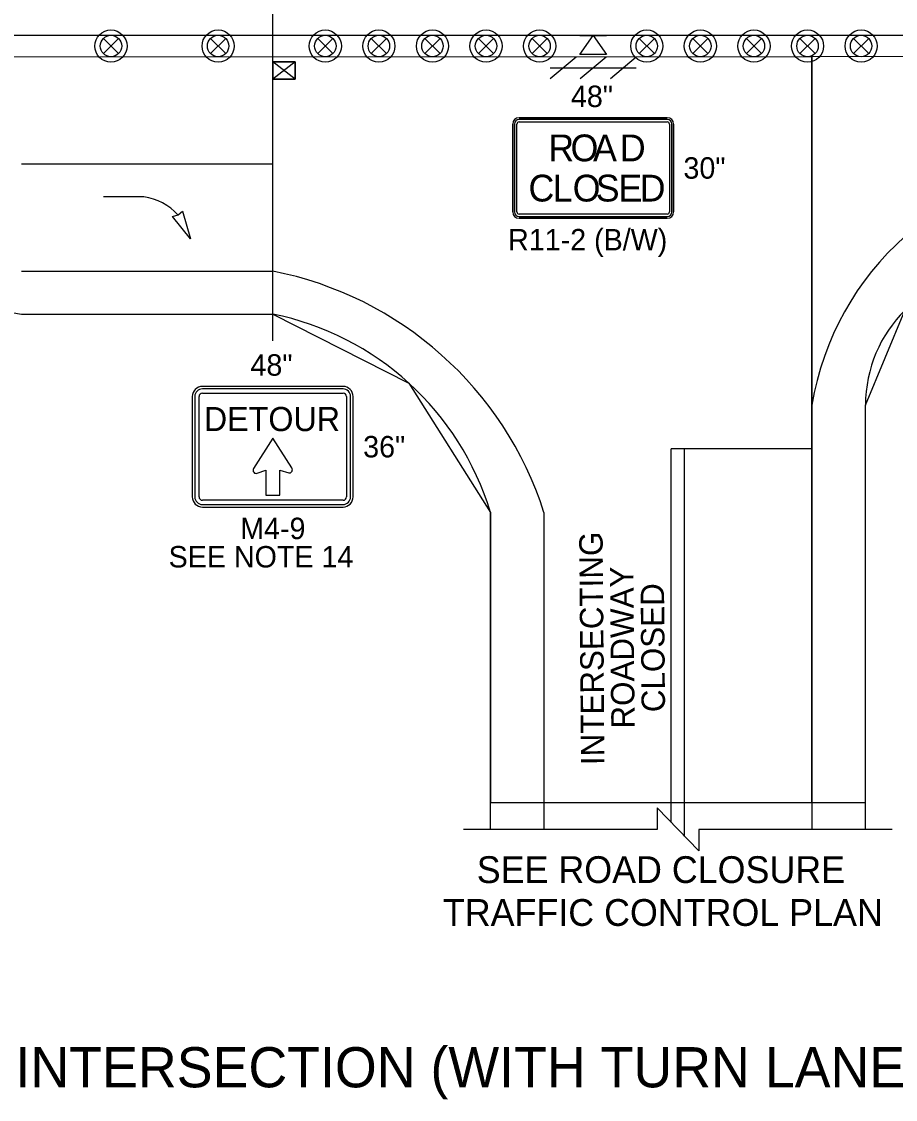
# Model space of a CAD drawing. Extents: x 99958 to 100176, y 99935 to 100011.
# Drawn here: x 100069.587 to 100072.196, y 100001.6 to 100004.818 of the extents above; entities that cross this region are included whole.
import ezdxf

# ---------------------------------------------------------------- set-up
doc = ezdxf.new("R2010")
doc.units = 0
for name, color, linetype in [('RD_ED_ShoulderPavedEdge', 7, 'Continuous'), ('RD_MK_LineDblYellowCenter', 7, 'Continuous'), ('RD_MK_LineEdgeWhite', 7, 'Continuous'), ('RD_MK_LineEdgeYellow', 7, 'Continuous'), ('RD_MK_LineLane', 7, 'Continuous'), ('RD_MK_LineStop', 7, 'Continuous'), ('SH_DE_DetailBody1Text', 7, 'Continuous'), ('SH_DE_DetailHeading2Text', 7, 'Continuous'), ('TR_SN_ConstructionSigns', 7, 'Continuous'), ('TR_WZ_ArrowLeftStrRightTurn', 7, 'Continuous'), ('TR_WZ_BarricadeType3', 7, 'Continuous'), ('TR_WZ_PortableSignMount5ftMinBlk-Org', 7, 'Continuous'), ('TR_WZ_PortableSignMountBlk-Wht', 7, 'Continuous'), ('TR_WZ_TrafficSafetyDrum', 7, 'Continuous'), ('TR_WZ_WorkZoneDetails', 7, 'Continuous'), ('TR_WZ_WorkZoneTextCurrent', 7, 'Continuous')]:
    doc.layers.add(name, color=color, linetype=linetype)

msp = doc.modelspace()

# ---------------------------------------------------------------- linework, layer by layer
at = {"layer": 'RD_ED_ShoulderPavedEdge'}
msp.add_line((100069.5869, 100003.9444), (100070.3369, 100003.9444), dxfattribs=at)
for points in [[(100072.1069, 100002.4059), (100072.1069, 100003.6724)], [(100070.9869, 100002.4059), (100070.9869, 100003.3524)]]:
    msp.add_lwpolyline(points, dxfattribs=at)
for centre, radius, start, end in [((100072.5069, 100003.6724), 0.4, 90, 180), ((100070.1665, 100003.1044), 0.8571, 16.8187, 78.5287)]:
    msp.add_arc(centre, radius, start, end, dxfattribs=at)
at = {"layer": 'RD_MK_LineDblYellowCenter'}
for p, q in [((100071.5269, 100002.4266), (100071.5269, 100003.5424)), ((100071.5669, 100002.3852), (100071.5669, 100003.5424))]:
    msp.add_line(p, q, dxfattribs=at)
at = {"layer": 'RD_MK_LineEdgeWhite'}
for p, q in [((100071.9469, 100003.6724), (100071.9469, 100002.4059)), ((100071.1469, 100003.3524), (100071.1469, 100002.4059))]:
    msp.add_line(p, q, dxfattribs=at)
for centre, radius, start, end in [((100072.7969, 100003.5319), 0.8615, 92.6555, 170.6116), ((100070.132, 100003.0262), 1.0661, 17.8172, 78.9158)]:
    msp.add_arc(centre, radius, start, end, dxfattribs=at)
at = {"layer": 'RD_MK_LineEdgeYellow'}
for p, q in [((100069.5869, 100004.3924), (100070.3369, 100004.3924)), ((100069.5869, 100004.0724), (100070.3369, 100004.0724))]:
    msp.add_line(p, q, dxfattribs=at)
at = {"layer": 'RD_MK_LineLane'}
msp.add_lwpolyline([(100075.43, 100004.7764), (100068.195, 100004.7764)], dxfattribs=at)
at = {"layer": 'RD_MK_LineStop'}
msp.add_line((100071.9469, 100003.5424), (100071.5269, 100003.5424), dxfattribs=at)
at = {"layer": 'TR_SN_ConstructionSigns'}
for p, q in [((100071.0726, 100004.5304), (100071.5151, 100004.5304)), ((100071.5151, 100004.5304), (100071.0726, 100004.5304)), ((100071.5151, 100004.5304), (100071.0726, 100004.5304)), ((100071.5151, 100004.5254), (100071.0726, 100004.5254)), ((100071.0538, 100004.2492), (100071.0538, 100004.5117)), ((100071.0538, 100004.5117), (100071.0538, 100004.2492)), ((100071.0538, 100004.5117), (100071.0538, 100004.2492)), ((100071.0588, 100004.5117), (100071.0588, 100004.2492)), ((100071.0663, 100004.2492), (100071.0663, 100004.5117)), ((100071.0726, 100004.5179), (100071.5151, 100004.5179)), ((100071.5213, 100004.5117), (100071.5213, 100004.2492)), ((100071.5288, 100004.2492), (100071.5288, 100004.5117)), ((100071.5338, 100004.5117), (100071.5338, 100004.2492)), ((100071.5338, 100004.2492), (100071.5338, 100004.5117)), ((100071.5338, 100004.2492), (100071.5338, 100004.5117)), ((100071.5151, 100004.2429), (100071.0726, 100004.2429)), ((100071.0726, 100004.2354), (100071.5151, 100004.2354)), ((100071.5151, 100004.2304), (100071.0726, 100004.2304)), ((100071.0726, 100004.2304), (100071.5151, 100004.2304)), ((100071.0726, 100004.2304), (100071.5151, 100004.2304)), ((100070.5469, 100003.7284), (100070.1269, 100003.7284)), ((100070.5469, 100003.7209), (100070.1269, 100003.7209)), ((100070.0969, 100003.6984), (100070.0969, 100003.3984)), ((100070.1044, 100003.6984), (100070.1044, 100003.3984)), ((100070.1169, 100003.3984), (100070.1169, 100003.6984)), ((100070.1269, 100003.7084), (100070.5469, 100003.7084)), ((100070.5569, 100003.6984), (100070.5569, 100003.3984)), ((100070.5694, 100003.3984), (100070.5694, 100003.6984)), ((100070.5769, 100003.3984), (100070.5769, 100003.6984)), ((100070.5469, 100003.3884), (100070.1269, 100003.3884)), ((100070.1269, 100003.3759), (100070.5469, 100003.3759)), ((100070.1269, 100003.3684), (100070.5469, 100003.3684))]:
    msp.add_line(p, q, dxfattribs=at)
msp.add_lwpolyline([(100070.3372, 100003.5743), (100070.2795, 100003.4832), (100070.2789, 100003.4818), (100070.2783, 100003.4792), (100070.2783, 100003.477), (100070.279, 100003.4745), (100070.2806, 100003.4719), (100070.283, 100003.4699), (100070.2849, 100003.4692), (100070.2877, 100003.4689), (100070.2902, 100003.4695), (100070.316, 100003.4785), (100070.316, 100003.4041), (100070.3584, 100003.4041), (100070.3584, 100003.478), (100070.3847, 100003.4703), (100070.3858, 100003.4701), (100070.3873, 100003.47), (100070.3885, 100003.4702), (100070.3898, 100003.4706), (100070.3912, 100003.4713), (100070.3923, 100003.4721), (100070.3934, 100003.4732), (100070.3948, 100003.4755), (100070.3953, 100003.4769), (100070.3955, 100003.478), (100070.3956, 100003.4797), (100070.3953, 100003.4817), (100070.3948, 100003.4833), (100070.3939, 100003.4849), (100070.3372, 100003.5743)], dxfattribs=at)
for centre, radius, start, end in [((100071.0726, 100004.5117), 0.0187, 90, 180), ((100071.0726, 100004.5117), 0.0187, 90, 180), ((100071.0726, 100004.5117), 0.0187, 90, 180), ((100071.0726, 100004.5117), 0.0137, 90, 180), ((100071.5151, 100004.5117), 0.0187, 0, 90), ((100071.5151, 100004.5117), 0.0187, 0, 90), ((100071.5151, 100004.5117), 0.0187, 0, 90), ((100071.5151, 100004.5117), 0.0137, 0, 90), ((100071.0726, 100004.5117), 0.00625, 90, 180), ((100071.5151, 100004.5117), 0.00625, 0, 90), ((100071.0726, 100004.2492), 0.0187, 180, 270), ((100071.0726, 100004.2492), 0.0187, 180, 270), ((100071.0726, 100004.2492), 0.0187, 180, 270), ((100071.0726, 100004.2492), 0.0137, 180, 270), ((100071.0726, 100004.2492), 0.00625, 180, 270), ((100071.5151, 100004.2492), 0.0137, 270, 0), ((100071.5151, 100004.2492), 0.00625, 270, 0), ((100071.5151, 100004.2492), 0.0187, 270, 0), ((100071.5151, 100004.2492), 0.0187, 270, 0), ((100071.5151, 100004.2492), 0.0187, 270, 0), ((100070.1269, 100003.6984), 0.03, 90, 180), ((100070.1269, 100003.6984), 0.0225, 90, 180), ((100070.5469, 100003.6984), 0.03, 0, 90), ((100070.5469, 100003.6984), 0.0225, 0, 90), ((100070.1269, 100003.6984), 0.01, 90, 180), ((100070.5469, 100003.6984), 0.01, 0, 90), ((100070.1269, 100003.3984), 0.03, 180, 270), ((100070.1269, 100003.3984), 0.0225, 180, 270), ((100070.1269, 100003.3984), 0.01, 180, 270), ((100070.5469, 100003.3984), 0.03, 270, 0), ((100070.5469, 100003.3984), 0.0225, 270, 0), ((100070.5469, 100003.3984), 0.01, 270, 0)]:
    msp.add_arc(centre, radius, start, end, dxfattribs=at)
at = {"layer": 'TR_WZ_ArrowLeftStrRightTurn'}
msp.add_line((100069.9521, 100004.2942), (100069.8321, 100004.2942), dxfattribs=at)
msp.add_lwpolyline([(100070.0918, 100004.1692), (100070.0381, 100004.2359), (100070.0545, 100004.2402), (100070.0672, 100004.2513)], close=True, dxfattribs=at)
msp.add_arc((100069.9308, 100004.1297), 0.1658, 41.7524, 82.6149, dxfattribs=at)
at = {"layer": 'TR_WZ_BarricadeType3'}
for p, q in [((100071.2427, 100004.711), (100071.1656, 100004.647)), ((100071.3325, 100004.711), (100071.2553, 100004.647)), ((100071.4223, 100004.711), (100071.3451, 100004.647)), ((100071.1659, 100004.679), (100071.4219, 100004.679))]:
    msp.add_line(p, q, dxfattribs=at)
at = {"layer": 'TR_WZ_PortableSignMount5ftMinBlk-Org'}
for p, q in [((100070.3369, 100004.6314), (100070.3369, 100004.7114)), ((100070.4037, 100004.6974), (100070.3369, 100004.6454)), ((100070.4037, 100004.6454), (100070.3369, 100004.6974)), ((100070.3703, 100004.6714), (100070.3703, 100004.6714)), ((100070.3704, 100004.6715), (100070.3704, 100004.6715))]:
    msp.add_line(p, q, dxfattribs=at)
for points in [[(100070.4037, 100004.6974), (100070.4037, 100004.6454), (100070.3369, 100004.6454), (100070.3369, 100004.6974)], [(100070.3369, 100004.6454), (100070.4037, 100004.6454), (100070.4037, 100004.6974), (100070.3369, 100004.6974)]]:
    msp.add_lwpolyline(points, close=True, dxfattribs=at)
at = {"layer": 'TR_WZ_PortableSignMountBlk-Wht'}
msp.add_line((100071.2539, 100004.7764), (100071.3339, 100004.7764), dxfattribs=at)
msp.add_lwpolyline([(100071.2938, 100004.7764), (100071.3339, 100004.719), (100071.2539, 100004.719)], close=True, dxfattribs=at)
at = {"layer": 'TR_WZ_TrafficSafetyDrum'}
for p, q in [((100069.8313, 100004.7671), (100069.8765, 100004.7218)), ((100069.8765, 100004.7671), (100069.8313, 100004.7218)), ((100070.1513, 100004.7671), (100070.1965, 100004.7218)), ((100070.1965, 100004.7671), (100070.1513, 100004.7218)), ((100070.4713, 100004.7671), (100070.5165, 100004.7218)), ((100070.5165, 100004.7671), (100070.4713, 100004.7218)), ((100070.6313, 100004.7671), (100070.6765, 100004.7218)), ((100070.6765, 100004.7671), (100070.6313, 100004.7218)), ((100070.7913, 100004.7671), (100070.8365, 100004.7218)), ((100070.8365, 100004.7671), (100070.7913, 100004.7218)), ((100070.9513, 100004.7671), (100070.9965, 100004.7218)), ((100070.9965, 100004.7671), (100070.9513, 100004.7218)), ((100071.1113, 100004.7671), (100071.1565, 100004.7218)), ((100071.1565, 100004.7671), (100071.1113, 100004.7218)), ((100071.4313, 100004.7671), (100071.4765, 100004.7218)), ((100071.4765, 100004.7671), (100071.4313, 100004.7218)), ((100071.5913, 100004.7671), (100071.6365, 100004.7218)), ((100071.6365, 100004.7671), (100071.5913, 100004.7218)), ((100071.7513, 100004.7671), (100071.7965, 100004.7218)), ((100071.7965, 100004.7671), (100071.7513, 100004.7218)), ((100071.9113, 100004.7671), (100071.9565, 100004.7218)), ((100071.9565, 100004.7671), (100071.9113, 100004.7218)), ((100072.0713, 100004.7671), (100072.1165, 100004.7218)), ((100072.1165, 100004.7671), (100072.0713, 100004.7218))]:
    msp.add_line(p, q, dxfattribs=at)
for centre, radius in [((100069.8539, 100004.7445), 0.048), ((100069.8539, 100004.7445), 0.048), ((100070.1739, 100004.7445), 0.048), ((100070.1739, 100004.7445), 0.048), ((100070.4939, 100004.7445), 0.048), ((100070.4939, 100004.7445), 0.048), ((100070.6539, 100004.7445), 0.048), ((100070.6539, 100004.7445), 0.048), ((100070.8139, 100004.7445), 0.048), ((100070.8139, 100004.7445), 0.048), ((100070.9739, 100004.7445), 0.048), ((100070.9739, 100004.7445), 0.048), ((100071.1339, 100004.7445), 0.048), ((100071.1339, 100004.7445), 0.048), ((100071.4539, 100004.7445), 0.048), ((100071.4539, 100004.7445), 0.048), ((100071.6139, 100004.7445), 0.048), ((100071.6139, 100004.7445), 0.048), ((100071.7739, 100004.7445), 0.048), ((100071.7739, 100004.7445), 0.048), ((100071.9339, 100004.7445), 0.048), ((100071.9339, 100004.7445), 0.048), ((100072.0939, 100004.7445), 0.048), ((100072.0939, 100004.7445), 0.048), ((100069.8539, 100004.7445), 0.032), ((100070.1739, 100004.7445), 0.032), ((100070.4939, 100004.7445), 0.032), ((100070.6539, 100004.7445), 0.032), ((100070.8139, 100004.7445), 0.032), ((100070.9739, 100004.7445), 0.032), ((100071.1339, 100004.7445), 0.032), ((100071.4539, 100004.7445), 0.032), ((100071.6139, 100004.7445), 0.032), ((100071.7739, 100004.7445), 0.032), ((100071.9339, 100004.7445), 0.032), ((100072.0939, 100004.7445), 0.032)]:
    msp.add_circle(centre, radius, dxfattribs=at)
at = {"layer": 'TR_WZ_WorkZoneDetails'}
msp.add_line((100070.3369, 100003.8644), (100070.3369, 100005.0037), dxfattribs=at)
for points in [[(100071.9469, 100004.7124), (100071.9469, 100004.0735), (100071.9469, 100002.4859), (100072.1069, 100002.4859), (100072.1069, 100002.4859), (100072.1069, 100002.4859), (100072.1069, 100003.6724), (100072.1069, 100003.6724), (100072.1069, 100003.6724), (100072.2241, 100003.9553), (100072.5069, 100004.0724), (100073.9685, 100004.0724), (100073.9685, 100004.0724), (100075.35, 100004.0724), (100075.35, 100004.7134)], [(100068.275, 100004.7114), (100068.275, 100004.0724), (100068.8369, 100004.0724), (100069.5869, 100003.9444), (100069.5869, 100003.9444), (100069.5869, 100003.9444), (100070.3369, 100003.9444), (100070.3369, 100003.9444), (100070.3369, 100003.9444), (100070.7436, 100003.7381), (100070.9869, 100003.3524), (100070.9869, 100002.4859), (100070.9869, 100002.4859), (100071.9469, 100002.4859), (100071.9469, 100004.7124)]]:
    msp.add_lwpolyline(points, close=True, dxfattribs=at)
msp.add_lwpolyline([(100072.1869, 100002.4059), (100071.6089, 100002.4059), (100071.6089, 100002.3419), (100071.485, 100002.4699), (100071.485, 100002.4059), (100070.9069, 100002.4059)], dxfattribs=at)

# ---------------------------------------------------------------- texts
at = {"layer": 'SH_DE_DetailBody1Text'}
for s, p in [('INTERSECTING', (100071.3276, 100002.5982)), ('ROADWAY', (100071.4178, 100002.7072)), ('CLOSED', (100071.5085, 100002.7561))]:
    msp.add_text(s, height=0.07, rotation=90.4626, dxfattribs=at).set_placement(p)
at = {"layer": 'SH_DE_DetailHeading2Text'}
msp.add_text('AT-GRADE INTERSECTION (WITH TURN LANES): PARTIAL CLOSURE', height=0.12, rotation=360, dxfattribs=at).set_placement((100068.6951, 100001.6359))
at = {"layer": 'TR_SN_ConstructionSigns'}
for s, height, p in [('48"', 0.064, (100071.2274, 100004.5624)), ('30"', 0.064, (100071.5634, 100004.3485)), ('R11-2 (B/W)', 0.064, (100071.0397, 100004.1344)), ('48"', 0.064, (100070.2705, 100003.7604)), ('DETOUR', 0.072, (100070.1314, 100003.595)), ('36"', 0.064, (100070.607, 100003.5165)), ('M4-9', 0.064, (100070.2398, 100003.2725)), ('SEE NOTE 14', 0.064, (100070.026, 100003.1879))]:
    msp.add_text(s, height=height, rotation=360, dxfattribs=at).set_placement(p)
for s, p in [('R', (100071.1598, 100004.4004)), ('O', (100071.2262, 100004.4004)), ('A', (100071.2934, 100004.4004)), ('D', (100071.3734, 100004.4004)), ('C', (100071.1006, 100004.2804)), ('L', (100071.1726, 100004.2804)), ('O', (100071.2326, 100004.2804)), ('S', (100071.3014, 100004.2804)), ('E', (100071.3694, 100004.2804)), ('D', (100071.4326, 100004.2804))]:
    msp.add_text(s, height=0.08, dxfattribs=at).set_placement(p)
at = {"layer": 'TR_WZ_WorkZoneTextCurrent'}
for s, p in [('SEE ROAD CLOSURE', (100070.9462, 100002.2459)), ('TRAFFIC CONTROL PLAN', (100070.8451, 100002.1179))]:
    msp.add_text(s, height=0.08, dxfattribs=at).set_placement(p)

doc.saveas('drawing.dxf')
